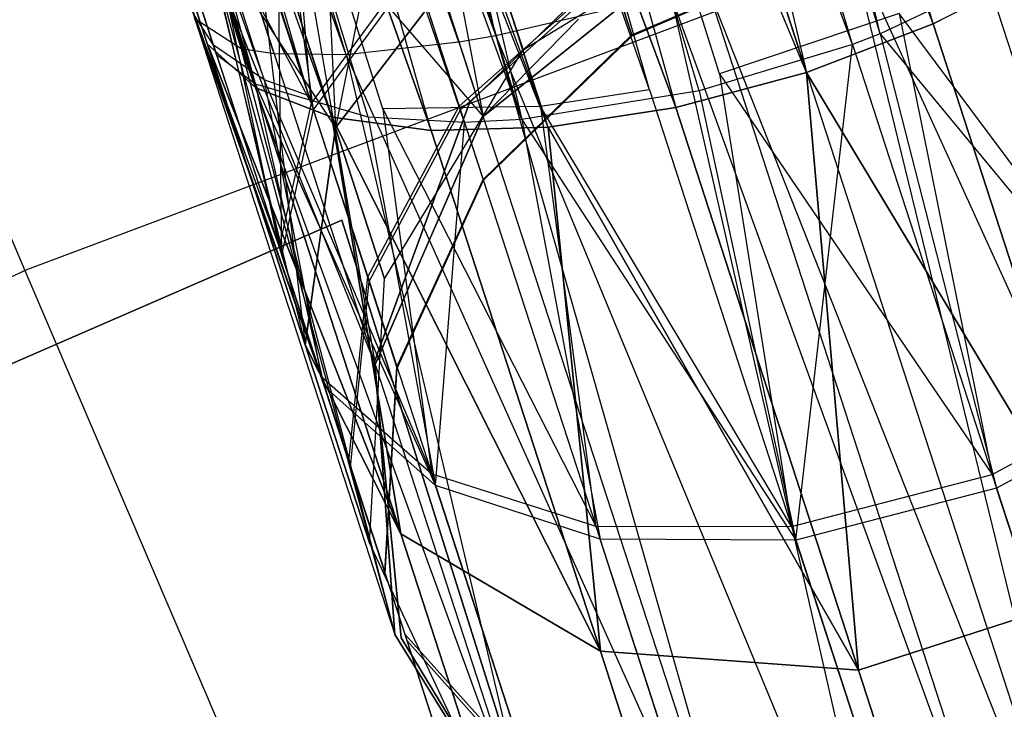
# Model space of a CAD drawing. Extents: x 0.3 to 7.1, y -3.38 to 3.38.
# Tile 260 of 604: x 3.07 to 3.25, y 1.38 to 1.5. Entities that reach past the tile are written whole.
import ezdxf

# ---------------------------------------------------------------- set-up
doc = ezdxf.new("R2010")
doc.units = 0
doc.header["$LTSCALE"] = 2.54
doc.layers.get('0').update_dxf_attribs({"linetype": 'CONTINUOUS'})

# ---------------------------------------------------------------- blocks, each defined once
blk = doc.blocks.new('SINGLES_AVVSTL_STL')
at = {"color": 0}
for p, q in [((3.10449, 1.50014, 20.15262), (2.93099, 2.03413, 19.8057)), ((3.10449, 1.50014, 20.53625), (2.93099, 2.03413, 20.88316)), ((3.12653, 1.48724, 20.11213), (2.93099, 2.03413, 19.8057)), ((3.12653, 1.48724, 20.11213), (2.93099, 2.03413, 19.8057)), ((3.11306, 1.49243, 20.13144), (2.93099, 2.03413, 19.8057)), ((3.10449, 1.50014, 20.15262), (2.93099, 2.03413, 19.8057)), ((3.11306, 1.49243, 20.13144), (2.93099, 2.03413, 19.8057)), ((2.93099, 2.03413, 20.88316), (3.11306, 1.49243, 20.55742)), ((3.10449, 1.50014, 20.53625), (2.93099, 2.03413, 20.88316)), ((2.93099, 2.03413, 20.88316), (3.11306, 1.49243, 20.55742)), ((3.23287, 1.50373, 20.07569), (3.08421, 2.03419, 19.74558)), ((3.23287, 1.50373, 20.07569), (3.08421, 2.03419, 19.74558)), ((3.23287, 1.50373, 20.61318), (3.08421, 2.03419, 20.94329)), ((3.08421, 2.03419, 20.94329), (3.21049, 1.49516, 20.61581)), ((3.23287, 1.50373, 20.61318), (3.08421, 2.03419, 20.94329)), ((3.08421, 2.03419, 20.94329), (3.21049, 1.49516, 20.61581)), ((3.1026, 1.50375, 54.53752), (2.93328, 2.0285, 54.22159)), ((3.1026, 1.50375, 54.53752), (2.93328, 2.0285, 54.22159)), ((3.11452, 1.49382, 54.94752), (2.94755, 2.01752, 55.29501)), ((3.11452, 1.49382, 54.94752), (2.94755, 2.01752, 55.29501)), ((3.12244, 1.491, 54.95919), (2.94755, 2.01752, 55.29501)), ((3.12244, 1.491, 54.95919), (2.94755, 2.01752, 55.29501)), ((3.22353, 1.50198, 54.44963), (3.09769, 2.01824, 54.14302)), ((3.22353, 1.50198, 54.44963), (3.09769, 2.01824, 54.14302)), ((3.16478, 1.48544, 20.08342), (2.95568, 2.01306, 19.77053)), ((3.14411, 1.48487, 20.09581), (2.95568, 2.01306, 19.77053)), ((3.16478, 1.48544, 20.08342), (2.95568, 2.01306, 19.77053)), ((3.14411, 1.48487, 20.09581), (2.95568, 2.01306, 19.77053)), ((3.12653, 1.48724, 20.11213), (2.95568, 2.01306, 19.77053)), ((3.12653, 1.48724, 20.11213), (2.95568, 2.01306, 19.77053)), ((2.95568, 2.01306, 20.91834), (3.14411, 1.48487, 20.59306)), ((3.11306, 1.49243, 20.55742), (2.95568, 2.01306, 20.91834)), ((3.11306, 1.49243, 20.55742), (2.95568, 2.01306, 20.91834)), ((3.12653, 1.48724, 20.57673), (2.95568, 2.01306, 20.91834)), ((3.12653, 1.48724, 20.57673), (2.95568, 2.01306, 20.91834)), ((2.95568, 2.01306, 20.91834), (3.14411, 1.48487, 20.59306)), ((3.0422, 2.01309, 19.73658), (3.21049, 1.49516, 20.07306)), ((3.23287, 1.50373, 20.07569), (3.0422, 2.01309, 19.73658)), ((3.23287, 1.50373, 20.07569), (3.0422, 2.01309, 19.73658)), ((3.0422, 2.01309, 19.73658), (3.21049, 1.49516, 20.07306)), ((3.21049, 1.49516, 20.61581), (3.0422, 2.01309, 20.95229)), ((3.0422, 2.01309, 20.95229), (3.18735, 1.48894, 20.61318)), ((3.0422, 2.01309, 20.95229), (3.18735, 1.48894, 20.61318)), ((3.21049, 1.49516, 20.61581), (3.0422, 2.01309, 20.95229)), ((3.11303, 1.49307, 54.50723), (2.93904, 2.01078, 54.19742)), ((3.10612, 1.49828, 54.52325), (2.93904, 2.01078, 54.19742)), ((3.11303, 1.49307, 54.50723), (2.93904, 2.01078, 54.19742)), ((3.10612, 1.49828, 54.52325), (2.93904, 2.01078, 54.19742)), ((3.1026, 1.50375, 54.53752), (2.93904, 2.01078, 54.19742)), ((3.1026, 1.50375, 54.53752), (2.93904, 2.01078, 54.19742)), ((3.19507, 1.49492, 55.00151), (3.03458, 2.01106, 55.337)), ((3.18272, 1.49207, 54.99902), (3.03458, 2.01106, 55.337)), ((3.18272, 1.49207, 54.99902), (3.03458, 2.01106, 55.337)), ((3.19507, 1.49492, 55.00151), (3.03458, 2.01106, 55.337)), ((3.13551, 1.48872, 54.97326), (2.97215, 2.00803, 55.31614)), ((3.12244, 1.491, 54.95919), (2.97215, 2.00803, 55.31614)), ((2.97215, 2.00803, 55.31614), (3.16341, 1.4891, 54.99196)), ((3.12244, 1.491, 54.95919), (2.97215, 2.00803, 55.31614)), ((3.13551, 1.48872, 54.97326), (2.97215, 2.00803, 55.31614)), ((2.97215, 2.00803, 55.31614), (3.16341, 1.4891, 54.99196)), ((3.21049, 1.49516, 20.07306), (2.99582, 2.00547, 19.74558)), ((3.18735, 1.48894, 20.07569), (2.99582, 2.00547, 19.74558)), ((3.21049, 1.49516, 20.07306), (2.99582, 2.00547, 19.74558)), ((3.18735, 1.48894, 20.07569), (2.99582, 2.00547, 19.74558)), ((3.16478, 1.48544, 20.08342), (2.99582, 2.00547, 19.74558)), ((3.16478, 1.48544, 20.08342), (2.99582, 2.00547, 19.74558)), ((2.99582, 2.00547, 20.94329), (3.18735, 1.48894, 20.61318)), ((3.14411, 1.48487, 20.59306), (2.99582, 2.00547, 20.94329)), ((3.14411, 1.48487, 20.59306), (2.99582, 2.00547, 20.94329)), ((3.16478, 1.48544, 20.60545), (2.99582, 2.00547, 20.94329)), ((3.16478, 1.48544, 20.60545), (2.99582, 2.00547, 20.94329)), ((2.99582, 2.00547, 20.94329), (3.18735, 1.48894, 20.61318)), ((3.16341, 1.4891, 54.99196), (3.00214, 2.00584, 55.33057)), ((3.16341, 1.4891, 54.99196), (3.00214, 2.00584, 55.33057)), ((3.18272, 1.49207, 54.99902), (3.00214, 2.00584, 55.33057)), ((3.18272, 1.49207, 54.99902), (3.00214, 2.00584, 55.33057)), ((3.22353, 1.50198, 54.44963), (3.07071, 2.00094, 54.13249)), ((3.22353, 1.50198, 54.44963), (3.07071, 2.00094, 54.13249)), ((3.21859, 1.5001, 54.44905), (3.07071, 2.00094, 54.13249)), ((3.21859, 1.5001, 54.44905), (3.07071, 2.00094, 54.13249)), ((2.95456, 1.99592, 54.17286), (3.11303, 1.49307, 54.50723)), ((2.95456, 1.99592, 54.17286), (3.11303, 1.49307, 54.50723)), ((3.04147, 1.98986, 54.13054), (3.16014, 1.4868, 54.46114)), ((3.21859, 1.5001, 54.44905), (3.04147, 1.98986, 54.13054)), ((3.21859, 1.5001, 54.44905), (3.04147, 1.98986, 54.13054)), ((3.19152, 1.49191, 54.45034), (3.04147, 1.98986, 54.13054)), ((3.19152, 1.49191, 54.45034), (3.04147, 1.98986, 54.13054)), ((3.04147, 1.98986, 54.13054), (3.16014, 1.4868, 54.46114)), ((3.16014, 1.4868, 54.46114), (2.9791, 1.98664, 54.15157)), ((3.16014, 1.4868, 54.46114), (2.9791, 1.98664, 54.15157)), ((3.15, 1.4863, 54.46711), (2.9791, 1.98664, 54.15157)), ((3.15, 1.4863, 54.46711), (2.9791, 1.98664, 54.15157)), ((3.13296, 1.48721, 54.48084), (2.9791, 1.98664, 54.15157)), ((3.11303, 1.49307, 54.50723), (2.9791, 1.98664, 54.15157)), ((3.13296, 1.48721, 54.48084), (2.9791, 1.98664, 54.15157)), ((3.11303, 1.49307, 54.50723), (2.9791, 1.98664, 54.15157)), ((3.16014, 1.4868, 54.46114), (3.00905, 1.98459, 54.13703)), ((3.16014, 1.4868, 54.46114), (3.00905, 1.98459, 54.13703)), ((2.95993, 1.97942, 61.07078), (3.11049, 1.49932, 61.3901)), ((3.12902, 1.49828, 61.36034), (2.95993, 1.97942, 61.07078)), ((3.12902, 1.49828, 61.36034), (2.95993, 1.97942, 61.07078)), ((3.11632, 1.49841, 61.37828), (2.95993, 1.97942, 61.07078)), ((3.11632, 1.49841, 61.37828), (2.95993, 1.97942, 61.07078)), ((2.95993, 1.97942, 61.07078), (3.11049, 1.49932, 61.3901)), ((3.15555, 1.50163, 61.33827), (3.04673, 1.97366, 61.02822)), ((3.15555, 1.50163, 61.33827), (3.04673, 1.97366, 61.02822)), ((3.149, 1.5005, 61.34244), (2.98441, 1.97029, 61.04937)), ((2.98441, 1.97029, 61.04937), (3.15555, 1.50163, 61.33827)), ((3.149, 1.5005, 61.34244), (2.98441, 1.97029, 61.04937)), ((3.12902, 1.49828, 61.36034), (2.98441, 1.97029, 61.04937)), ((3.12902, 1.49828, 61.36034), (2.98441, 1.97029, 61.04937)), ((2.98441, 1.97029, 61.04937), (3.15555, 1.50163, 61.33827)), ((3.15555, 1.50163, 61.33827), (3.01433, 1.96834, 61.03475)), ((3.15555, 1.50163, 61.33827), (3.01433, 1.96834, 61.03475)), ((3.01796, 1.76788, 55.07672), (3.11452, 1.49382, 54.94752)), ((3.10556, 1.49999, 54.92779), (3.01796, 1.76788, 55.07672)), ((3.10556, 1.49999, 54.92779), (3.01796, 1.76788, 55.07672)), ((3.01796, 1.76788, 55.07672), (3.11452, 1.49382, 54.94752)), ((3.01062, 1.60422, 4.98093), (3.07222, 1.4601, 5.1494)), ((3.01062, 1.60422, 4.98093), (3.07222, 1.4601, 5.1494)), ((3.14145, 1.55725, 20.24362), (3.12716, 1.48532, 20.25459)), ((3.14145, 1.55725, 20.24362), (3.12716, 1.48532, 20.25459)), ((3.12439, 1.54556, 20.23123), (3.12716, 1.48532, 20.25459)), ((3.12439, 1.54556, 20.23123), (3.12716, 1.48532, 20.25459)), ((3.12439, 1.54556, 20.45764), (3.12716, 1.48532, 20.43428)), ((3.12439, 1.54556, 20.45764), (3.12716, 1.48532, 20.43428)), ((3.12286, 1.48972, 54.8365), (3.11868, 1.54052, 54.84854)), ((3.12286, 1.48972, 54.8365), (3.11868, 1.54052, 54.84854)), ((3.14351, 1.53856, 61.51116), (3.1533, 1.48734, 61.50702)), ((3.14351, 1.53856, 61.51116), (3.1533, 1.48734, 61.50702)), ((3.11765, 1.4628, 54.58928), (3.11679, 1.53698, 54.59938)), ((3.12325, 1.48852, 54.61491), (3.11679, 1.53698, 54.59938)), ((3.11765, 1.4628, 54.58928), (3.11679, 1.53698, 54.59938)), ((3.12325, 1.48852, 54.61491), (3.11679, 1.53698, 54.59938)), ((3.13758, 1.53566, 61.50701), (3.1533, 1.48734, 61.50702)), ((3.13758, 1.53566, 61.50701), (3.1533, 1.48734, 61.50702)), ((3.12716, 1.48532, 20.25459), (3.11156, 1.53331, 20.2149)), ((3.11156, 1.53331, 20.2149), (3.12178, 1.44693, 20.22652)), ((3.11156, 1.53331, 20.2149), (3.12178, 1.44693, 20.22652)), ((3.12716, 1.48532, 20.25459), (3.11156, 1.53331, 20.2149)), ((3.11156, 1.53331, 20.47396), (3.12716, 1.48532, 20.43428)), ((3.11156, 1.53331, 20.47396), (3.12716, 1.48532, 20.43428)), ((3.10943, 1.53106, 54.86264), (3.12286, 1.48972, 54.8365)), ((3.10943, 1.53106, 54.86264), (3.12286, 1.48972, 54.8365)), ((3.23758, 1.5266, 61.33123), (3.29538, 1.34866, 61.33122)), ((3.23758, 1.5266, 61.33123), (3.29538, 1.34866, 61.33122)), ((3.11717, 1.46427, 54.86239), (3.10466, 1.52416, 54.87433)), ((3.10466, 1.52416, 54.87433), (3.12286, 1.48972, 54.8365)), ((3.10466, 1.52416, 54.87433), (3.12286, 1.48972, 54.8365)), ((3.11717, 1.46427, 54.86239), (3.10466, 1.52416, 54.87433)), ((3.12008, 1.52576, 61.48909), (3.1533, 1.48734, 61.50702)), ((3.12008, 1.52576, 61.48909), (3.1533, 1.48734, 61.50702)), ((3.12008, 1.52576, 61.48909), (3.13419, 1.44346, 61.47119)), ((3.12008, 1.52576, 61.48909), (3.13419, 1.44346, 61.47119)), ((3.16034, 1.49913, 20.31945), (3.20108, 1.52411, 20.32202)), ((3.16034, 1.49913, 20.36942), (3.20108, 1.52411, 20.36685)), ((3.16034, 1.49913, 20.31945), (3.20108, 1.52411, 20.32202)), ((3.16034, 1.49913, 20.36942), (3.20108, 1.52411, 20.36685)), ((3.15085, 1.48979, 61.72336), (3.18597, 1.52389, 61.72336)), ((3.18597, 1.52389, 61.52336), (3.15085, 1.48979, 61.52336)), ((3.18597, 1.52389, 61.52336), (3.15085, 1.48979, 61.52336)), ((3.15085, 1.48979, 61.72336), (3.18597, 1.52389, 61.72336)), ((3.10372, 1.52119, 20.1956), (3.12178, 1.44693, 20.22652)), ((3.10372, 1.52119, 20.1956), (3.12178, 1.44693, 20.22652)), ((3.10372, 1.52119, 20.49327), (3.12178, 1.44693, 20.46236)), ((3.10372, 1.52119, 20.49327), (3.12178, 1.44693, 20.46236)), ((3.10372, 1.52119, 20.49327), (3.12716, 1.48532, 20.43428)), ((3.10372, 1.52119, 20.49327), (3.12716, 1.48532, 20.43428)), ((3.10408, 1.52062, 54.57294), (3.11765, 1.4628, 54.58928)), ((3.10408, 1.52062, 54.57294), (3.11765, 1.4628, 54.58928)), ((3.15359, 1.5199, 20.27451), (3.12716, 1.48532, 20.25459)), ((3.12716, 1.48532, 20.43428), (3.15359, 1.5199, 20.41436)), ((3.15359, 1.5199, 20.27451), (3.12716, 1.48532, 20.25459)), ((3.12716, 1.48532, 20.43428), (3.15359, 1.5199, 20.41436)), ((3.16034, 1.49913, 20.31945), (3.15359, 1.5199, 20.27451)), ((3.15359, 1.5199, 20.41436), (3.16034, 1.49913, 20.36942)), ((3.16034, 1.49913, 20.31945), (3.15359, 1.5199, 20.27451)), ((3.15359, 1.5199, 20.41436), (3.16034, 1.49913, 20.36942)), ((3.21793, 1.51891, 61.32577), (3.26366, 1.33152, 61.32472)), ((3.21793, 1.51891, 61.32577), (3.26366, 1.33152, 61.32472)), ((3.21793, 1.51891, 61.32577), (3.29538, 1.34866, 61.33122)), ((3.21793, 1.51891, 61.32577), (3.29538, 1.34866, 61.33122)), ((3.10988, 1.51823, 61.47117), (3.13419, 1.44346, 61.47119)), ((3.10988, 1.51823, 61.47117), (3.13419, 1.44346, 61.47119)), ((3.19062, 1.51731, 61.75081), (3.1533, 1.48734, 61.75081)), ((3.1533, 1.48734, 61.75081), (3.19062, 1.51731, 61.52399)), ((3.1533, 1.48734, 61.75081), (3.19062, 1.51731, 61.52399)), ((3.19062, 1.51731, 61.75081), (3.1533, 1.48734, 61.75081)), ((3.17957, 1.50178, 54.74108), (3.21333, 1.51627, 54.74056)), ((3.17957, 1.50178, 54.74108), (3.21333, 1.51627, 54.74056)), ((3.17961, 1.50164, 54.7102), (3.21338, 1.51614, 54.71069)), ((3.17961, 1.50164, 54.7102), (3.21338, 1.51614, 54.71069)), ((3.25259, 1.51588, 54.45911), (3.22353, 1.50198, 54.44963)), ((3.25259, 1.51588, 54.45911), (3.22353, 1.50198, 54.44963)), ((3.10103, 1.51395, 54.89408), (3.11717, 1.46427, 54.86239)), ((3.10103, 1.51395, 54.89408), (3.11717, 1.46427, 54.86239)), ((3.10569, 1.51408, 61.45933), (3.13419, 1.44346, 61.47119)), ((3.10569, 1.51408, 61.45933), (3.13419, 1.44346, 61.47119)), ((3.10569, 1.51408, 61.45933), (3.13765, 1.39572, 61.42473)), ((3.10569, 1.51408, 61.45933), (3.13765, 1.39572, 61.42473)), ((3.14091, 1.51429, 54.81598), (3.12286, 1.48972, 54.8365)), ((3.14091, 1.51429, 54.81598), (3.12286, 1.48972, 54.8365)), ((3.14091, 1.51429, 54.81598), (3.14906, 1.4892, 54.78345)), ((3.14091, 1.51429, 54.81598), (3.14906, 1.4892, 54.78345)), ((3.23287, 1.50373, 20.07569), (3.25318, 1.51417, 20.08342)), ((3.25318, 1.51417, 20.60545), (3.23287, 1.50373, 20.61318)), ((3.23287, 1.50373, 20.07569), (3.25318, 1.51417, 20.08342)), ((3.25318, 1.51417, 20.60545), (3.23287, 1.50373, 20.61318)), ((3.10154, 1.51237, 54.5569), (3.11765, 1.4628, 54.58928)), ((3.10154, 1.51237, 54.5569), (3.12519, 1.4396, 54.56178)), ((3.10154, 1.51237, 54.5569), (3.11765, 1.4628, 54.58928)), ((3.10154, 1.51237, 54.5569), (3.12519, 1.4396, 54.56178)), ((3.12325, 1.48852, 54.61491), (3.14123, 1.51331, 54.63523)), ((3.12325, 1.48852, 54.61491), (3.14123, 1.51331, 54.63523)), ((3.14928, 1.48853, 54.66815), (3.14123, 1.51331, 54.63523)), ((3.14928, 1.48853, 54.66815), (3.14123, 1.51331, 54.63523)), ((3.14906, 1.4892, 54.78345), (3.17592, 1.51299, 54.7755)), ((3.14906, 1.4892, 54.78345), (3.17592, 1.51299, 54.7755)), ((3.14928, 1.48853, 54.66815), (3.17611, 1.51241, 54.67592)), ((3.14928, 1.48853, 54.66815), (3.17611, 1.51241, 54.67592)), ((3.17592, 1.51299, 54.7755), (3.17957, 1.50178, 54.74108)), ((3.17592, 1.51299, 54.7755), (3.17957, 1.50178, 54.74108)), ((3.17961, 1.50164, 54.7102), (3.17611, 1.51241, 54.67592)), ((3.17961, 1.50164, 54.7102), (3.17611, 1.51241, 54.67592)), ((3.20562, 1.51017, 5.1494), (3.07222, 1.4601, 5.1494)), ((3.20562, 1.51017, 5.1494), (3.07222, 1.4601, 5.1494)), ((3.19278, 1.51066, 61.32545), (3.25197, 1.32849, 61.32545)), ((3.19278, 1.51066, 61.32545), (3.25197, 1.32849, 61.32545)), ((3.19278, 1.51066, 61.32545), (3.26366, 1.33152, 61.32472)), ((3.19278, 1.51066, 61.32545), (3.26366, 1.33152, 61.32472)), ((3.20562, 1.51017, 5.1494), (3.25812, 1.34857, 5.30457)), ((3.20562, 1.51017, 5.1494), (3.25812, 1.34857, 5.30457)), ((3.12178, 1.44693, 20.22652), (3.10132, 1.50992, 20.17442)), ((3.12178, 1.44693, 20.22652), (3.10132, 1.50992, 20.17442)), ((3.10132, 1.50992, 20.51445), (3.12178, 1.44693, 20.46236)), ((3.10132, 1.50992, 20.51445), (3.12178, 1.44693, 20.46236)), ((3.18643, 1.50884, 61.32648), (3.15555, 1.50163, 61.33827)), ((3.18643, 1.50884, 61.32648), (3.15555, 1.50163, 61.33827)), ((3.18643, 1.50884, 61.32648), (3.22793, 1.32674, 61.33122)), ((3.18643, 1.50884, 61.32648), (3.22793, 1.32674, 61.33122)), ((3.18643, 1.50884, 61.32648), (3.25197, 1.32849, 61.32545)), ((3.18643, 1.50884, 61.32648), (3.25197, 1.32849, 61.32545)), ((3.10139, 1.50743, 54.90861), (3.12461, 1.44137, 54.89016)), ((3.10139, 1.50743, 54.90861), (3.12461, 1.44137, 54.89016)), ((3.10139, 1.50743, 54.90861), (3.11717, 1.46427, 54.86239)), ((3.10139, 1.50743, 54.90861), (3.11717, 1.46427, 54.86239)), ((3.10168, 1.50645, 54.91094), (3.12461, 1.44137, 54.89016)), ((3.10168, 1.50645, 54.91094), (3.12461, 1.44137, 54.89016)), ((3.1019, 1.50588, 54.54262), (3.12519, 1.4396, 54.56178)), ((3.1019, 1.50588, 54.54262), (3.12519, 1.4396, 54.56178)), ((3.12461, 1.44137, 54.89016), (3.10202, 1.5055, 54.91328)), ((3.10556, 1.49999, 54.92779), (3.10202, 1.5055, 54.91328)), ((3.12461, 1.44137, 54.89016), (3.10202, 1.5055, 54.91328)), ((3.10556, 1.49999, 54.92779), (3.10202, 1.5055, 54.91328)), ((3.2269, 1.50556, 55.00088), (3.19507, 1.49492, 55.00151)), ((3.2269, 1.50556, 55.00088), (3.19507, 1.49492, 55.00151)), ((3.27489, 1.4412, 54.94391), (3.2269, 1.50556, 55.00088)), ((3.2269, 1.50556, 55.00088), (3.24331, 1.42402, 54.95151)), ((3.2269, 1.50556, 55.00088), (3.24331, 1.42402, 54.95151)), ((3.27489, 1.4412, 54.94391), (3.2269, 1.50556, 55.00088)), ((3.1026, 1.50375, 54.53752), (3.10221, 1.5048, 54.54008)), ((3.1026, 1.50375, 54.53752), (3.10221, 1.5048, 54.54008)), ((3.12519, 1.4396, 54.56178), (3.10221, 1.5048, 54.54008)), ((3.12519, 1.4396, 54.56178), (3.10221, 1.5048, 54.54008)), ((3.11049, 1.49932, 61.3901), (3.10228, 1.5046, 61.42377)), ((3.10228, 1.5046, 61.42377), (3.13765, 1.39572, 61.42473)), ((3.10228, 1.5046, 61.42377), (3.13765, 1.39572, 61.42473)), ((3.11049, 1.49932, 61.3901), (3.10228, 1.5046, 61.42377)), ((3.1026, 1.50375, 54.53752), (3.12519, 1.4396, 54.56178)), ((3.1026, 1.50375, 54.53752), (3.12519, 1.4396, 54.56178)), ((3.1533, 1.48734, 61.50702), (3.17014, 1.50459, 61.51823)), ((3.1533, 1.48734, 61.50702), (3.17014, 1.50459, 61.51823)), ((3.1533, 1.48734, 61.75081), (3.17014, 1.50459, 61.51823)), ((3.1533, 1.48734, 61.75081), (3.17014, 1.50459, 61.51823)), ((3.21049, 1.49516, 20.07306), (3.23287, 1.50373, 20.07569)), ((3.23287, 1.50373, 20.61318), (3.21049, 1.49516, 20.61581)), ((3.21049, 1.49516, 20.07306), (3.23287, 1.50373, 20.07569)), ((3.23287, 1.50373, 20.61318), (3.21049, 1.49516, 20.61581)), ((3.26522, 1.40417, 20.15803), (3.23287, 1.50373, 20.07569)), ((3.26522, 1.40417, 20.15803), (3.23287, 1.50373, 20.07569)), ((3.23287, 1.50373, 20.61318), (3.26522, 1.40417, 20.53083)), ((3.23287, 1.50373, 20.61318), (3.26522, 1.40417, 20.53083)), ((3.15555, 1.50163, 61.33827), (3.149, 1.5005, 61.34244)), ((3.15555, 1.50163, 61.33827), (3.149, 1.5005, 61.34244)), ((3.15328, 1.47622, 54.74359), (3.17957, 1.50178, 54.74108)), ((3.15328, 1.47622, 54.74359), (3.17957, 1.50178, 54.74108)), ((3.15333, 1.47606, 54.70784), (3.17961, 1.50164, 54.7102)), ((3.15333, 1.47606, 54.70784), (3.17961, 1.50164, 54.7102)), ((3.15555, 1.50163, 61.33827), (3.20416, 1.3308, 61.34243)), ((3.15555, 1.50163, 61.33827), (3.20416, 1.3308, 61.34243)), ((3.15555, 1.50163, 61.33827), (3.22793, 1.32674, 61.33122)), ((3.15555, 1.50163, 61.33827), (3.22793, 1.32674, 61.33122)), ((3.17957, 1.50178, 54.74108), (3.17961, 1.50164, 54.7102)), ((3.17957, 1.50178, 54.74108), (3.17961, 1.50164, 54.7102)), ((3.22353, 1.50198, 54.44963), (3.21859, 1.5001, 54.44905)), ((3.22353, 1.50198, 54.44963), (3.21859, 1.5001, 54.44905)), ((3.22353, 1.50198, 54.44963), (3.2441, 1.42159, 54.50104)), ((3.22353, 1.50198, 54.44963), (3.2441, 1.42159, 54.50104)), ((3.22353, 1.50198, 54.44963), (3.27565, 1.43886, 54.50856)), ((3.22353, 1.50198, 54.44963), (3.27565, 1.43886, 54.50856)), ((3.1387, 1.41353, 20.1967), (3.10449, 1.50014, 20.15262)), ((3.10449, 1.50014, 20.15262), (3.11306, 1.49243, 20.13144)), ((3.1387, 1.41353, 20.1967), (3.10449, 1.50014, 20.15262)), ((3.12178, 1.44693, 20.22652), (3.10449, 1.50014, 20.15262)), ((3.12178, 1.44693, 20.22652), (3.10449, 1.50014, 20.15262)), ((3.11306, 1.49243, 20.55742), (3.10449, 1.50014, 20.53625)), ((3.10449, 1.50014, 20.53625), (3.1387, 1.41353, 20.49216)), ((3.10449, 1.50014, 20.53625), (3.1387, 1.41353, 20.49216)), ((3.10449, 1.50014, 20.53625), (3.12178, 1.44693, 20.46236)), ((3.10449, 1.50014, 20.53625), (3.12178, 1.44693, 20.46236)), ((3.10449, 1.50014, 20.15262), (3.11306, 1.49243, 20.13144)), ((3.11306, 1.49243, 20.55742), (3.10449, 1.50014, 20.53625)), ((3.11452, 1.49382, 54.94752), (3.10556, 1.49999, 54.92779)), ((3.10556, 1.49999, 54.92779), (3.12461, 1.44137, 54.89016)), ((3.10556, 1.49999, 54.92779), (3.12461, 1.44137, 54.89016)), ((3.11452, 1.49382, 54.94752), (3.10556, 1.49999, 54.92779)), ((3.149, 1.5005, 61.34244), (3.12902, 1.49828, 61.36034)), ((3.149, 1.5005, 61.34244), (3.12902, 1.49828, 61.36034)), ((3.149, 1.5005, 61.34244), (3.20416, 1.3308, 61.34243)), ((3.149, 1.5005, 61.34244), (3.20416, 1.3308, 61.34243)), ((3.21859, 1.5001, 54.44905), (3.19152, 1.49191, 54.45034)), ((3.21859, 1.5001, 54.44905), (3.19152, 1.49191, 54.45034)), ((3.2086, 1.41242, 54.50357), (3.21859, 1.5001, 54.44905)), ((3.2086, 1.41242, 54.50357), (3.21859, 1.5001, 54.44905)), ((3.21859, 1.5001, 54.44905), (3.2441, 1.42159, 54.50104)), ((3.21859, 1.5001, 54.44905), (3.2441, 1.42159, 54.50104)), ((3.11303, 1.49307, 54.50723), (3.10612, 1.49828, 54.52325)), ((3.10612, 1.49828, 54.52325), (3.12519, 1.4396, 54.56178)), ((3.10612, 1.49828, 54.52325), (3.12519, 1.4396, 54.56178)), ((3.11303, 1.49307, 54.50723), (3.10612, 1.49828, 54.52325)), ((3.11632, 1.49841, 61.37828), (3.11049, 1.49932, 61.3901)), ((3.11049, 1.49932, 61.3901), (3.13765, 1.39572, 61.42473)), ((3.11049, 1.49932, 61.3901), (3.13765, 1.39572, 61.42473)), ((3.11049, 1.49932, 61.3901), (3.16291, 1.35507, 61.37825)), ((3.11632, 1.49841, 61.37828), (3.11049, 1.49932, 61.3901)), ((3.11049, 1.49932, 61.3901), (3.16291, 1.35507, 61.37825)), ((3.12902, 1.49828, 61.36034), (3.11632, 1.49841, 61.37828)), ((3.11632, 1.49841, 61.37828), (3.16291, 1.35507, 61.37825)), ((3.11632, 1.49841, 61.37828), (3.16291, 1.35507, 61.37825)), ((3.12902, 1.49828, 61.36034), (3.11632, 1.49841, 61.37828)), ((3.12902, 1.49828, 61.36034), (3.16291, 1.35507, 61.37825)), ((3.12902, 1.49828, 61.36034), (3.16291, 1.35507, 61.37825)), ((3.12902, 1.49828, 61.36034), (3.20416, 1.3308, 61.34243)), ((3.12902, 1.49828, 61.36034), (3.20416, 1.3308, 61.34243)), ((3.13582, 1.45864, 20.31234), (3.16034, 1.49913, 20.31945)), ((3.13582, 1.45864, 20.37653), (3.16034, 1.49913, 20.36942)), ((3.13582, 1.45864, 20.31234), (3.16034, 1.49913, 20.31945)), ((3.13582, 1.45864, 20.37653), (3.16034, 1.49913, 20.36942)), ((3.16034, 1.49913, 20.36942), (3.16034, 1.49913, 20.31945)), ((3.16034, 1.49913, 20.36942), (3.16034, 1.49913, 20.31945)), ((3.18735, 1.48894, 20.07569), (3.21049, 1.49516, 20.07306)), ((3.21049, 1.49516, 20.61581), (3.18735, 1.48894, 20.61318)), ((3.18735, 1.48894, 20.07569), (3.21049, 1.49516, 20.07306)), ((3.21049, 1.49516, 20.61581), (3.18735, 1.48894, 20.61318)), ((3.19507, 1.49492, 55.00151), (3.24331, 1.42402, 54.95151)), ((3.19507, 1.49492, 55.00151), (3.24331, 1.42402, 54.95151)), ((3.19507, 1.49492, 55.00151), (3.20782, 1.41482, 54.94895)), ((3.19507, 1.49492, 55.00151), (3.20782, 1.41482, 54.94895)), ((3.26522, 1.40417, 20.15803), (3.21049, 1.49516, 20.07306)), ((3.26522, 1.40417, 20.15803), (3.21049, 1.49516, 20.07306)), ((3.2197, 1.38938, 20.15803), (3.21049, 1.49516, 20.07306)), ((3.2197, 1.38938, 20.15803), (3.21049, 1.49516, 20.07306)), ((3.21049, 1.49516, 20.61581), (3.26522, 1.40417, 20.53083)), ((3.21049, 1.49516, 20.61581), (3.26522, 1.40417, 20.53083)), ((3.21049, 1.49516, 20.61581), (3.2197, 1.38938, 20.53083)), ((3.21049, 1.49516, 20.61581), (3.2197, 1.38938, 20.53083)), ((3.13296, 1.48721, 54.48084), (3.11303, 1.49307, 54.50723)), ((3.12519, 1.4396, 54.56178), (3.11303, 1.49307, 54.50723)), ((3.11303, 1.49307, 54.50723), (3.14484, 1.42208, 54.53615)), ((3.11303, 1.49307, 54.50723), (3.14484, 1.42208, 54.53615)), ((3.13296, 1.48721, 54.48084), (3.11303, 1.49307, 54.50723)), ((3.12519, 1.4396, 54.56178), (3.11303, 1.49307, 54.50723)), ((3.14417, 1.42413, 54.91605), (3.11452, 1.49382, 54.94752)), ((3.11452, 1.49382, 54.94752), (3.12461, 1.44137, 54.89016)), ((3.11452, 1.49382, 54.94752), (3.12461, 1.44137, 54.89016)), ((3.12244, 1.491, 54.95919), (3.11452, 1.49382, 54.94752)), ((3.14417, 1.42413, 54.91605), (3.11452, 1.49382, 54.94752)), ((3.12244, 1.491, 54.95919), (3.11452, 1.49382, 54.94752)), ((3.1387, 1.41353, 20.1967), (3.11306, 1.49243, 20.13144)), ((3.11306, 1.49243, 20.13144), (3.12653, 1.48724, 20.11213)), ((3.1387, 1.41353, 20.1967), (3.11306, 1.49243, 20.13144)), ((3.12653, 1.48724, 20.57673), (3.11306, 1.49243, 20.55742)), ((3.11306, 1.49243, 20.55742), (3.1387, 1.41353, 20.49216)), ((3.11306, 1.49243, 20.55742), (3.1387, 1.41353, 20.49216)), ((3.11306, 1.49243, 20.13144), (3.12653, 1.48724, 20.11213)), ((3.12653, 1.48724, 20.57673), (3.11306, 1.49243, 20.55742)), ((3.12244, 1.491, 54.95919), (3.14417, 1.42413, 54.91605)), ((3.12244, 1.491, 54.95919), (3.14417, 1.42413, 54.91605)), ((3.19152, 1.49191, 54.45034), (3.16014, 1.4868, 54.46114)), ((3.19152, 1.49191, 54.45034), (3.16014, 1.4868, 54.46114)), ((3.18272, 1.49207, 54.99902), (3.16341, 1.4891, 54.99196)), ((3.18272, 1.49207, 54.99902), (3.16341, 1.4891, 54.99196)), ((3.18272, 1.49207, 54.99902), (3.20782, 1.41482, 54.94895)), ((3.18272, 1.49207, 54.99902), (3.20782, 1.41482, 54.94895)), ((3.19152, 1.49191, 54.45034), (3.2086, 1.41242, 54.50357)), ((3.19152, 1.49191, 54.45034), (3.2086, 1.41242, 54.50357)), ((3.12286, 1.48972, 54.8365), (3.11717, 1.46427, 54.86239)), ((3.12286, 1.48972, 54.8365), (3.11717, 1.46427, 54.86239)), ((3.12286, 1.48972, 54.8365), (3.13286, 1.45896, 54.79662)), ((3.12286, 1.48972, 54.8365), (3.13286, 1.45896, 54.79662)), ((3.134, 1.44382, 61.72336), (3.15085, 1.48979, 61.72336)), ((3.15085, 1.48979, 61.52336), (3.134, 1.44382, 61.52336)), ((3.15085, 1.48979, 61.52336), (3.134, 1.44382, 61.52336)), ((3.134, 1.44382, 61.72336), (3.15085, 1.48979, 61.72336)), ((3.15085, 1.48979, 61.52336), (3.15085, 1.48979, 61.72336)), ((3.15085, 1.48979, 61.52336), (3.15085, 1.48979, 61.72336)), ((3.11765, 1.4628, 54.58928), (3.12325, 1.48852, 54.61491)), ((3.11765, 1.4628, 54.58928), (3.12325, 1.48852, 54.61491)), ((3.13312, 1.45815, 54.65527), (3.12325, 1.48852, 54.61491)), ((3.13312, 1.45815, 54.65527), (3.12325, 1.48852, 54.61491)), ((3.13286, 1.45896, 54.79662), (3.14906, 1.4892, 54.78345)), ((3.13286, 1.45896, 54.79662), (3.14906, 1.4892, 54.78345)), ((3.13312, 1.45815, 54.65527), (3.14928, 1.48853, 54.66815)), ((3.13312, 1.45815, 54.65527), (3.14928, 1.48853, 54.66815)), ((3.16341, 1.4891, 54.99196), (3.13551, 1.48872, 54.97326)), ((3.16341, 1.4891, 54.99196), (3.13551, 1.48872, 54.97326)), ((3.13551, 1.48872, 54.97326), (3.17322, 1.41486, 54.93658)), ((3.13551, 1.48872, 54.97326), (3.17322, 1.41486, 54.93658)), ((3.13551, 1.48872, 54.97326), (3.14417, 1.42413, 54.91605)), ((3.13551, 1.48872, 54.97326), (3.14417, 1.42413, 54.91605)), ((3.14906, 1.4892, 54.78345), (3.15328, 1.47622, 54.74359)), ((3.14906, 1.4892, 54.78345), (3.15328, 1.47622, 54.74359)), ((3.15333, 1.47606, 54.70784), (3.14928, 1.48853, 54.66815)), ((3.15333, 1.47606, 54.70784), (3.14928, 1.48853, 54.66815)), ((3.20782, 1.41482, 54.94895), (3.16341, 1.4891, 54.99196)), ((3.16341, 1.4891, 54.99196), (3.17322, 1.41486, 54.93658)), ((3.16341, 1.4891, 54.99196), (3.17322, 1.41486, 54.93658)), ((3.20782, 1.41482, 54.94895), (3.16341, 1.4891, 54.99196)), ((3.16478, 1.48544, 20.08342), (3.18735, 1.48894, 20.07569)), ((3.18735, 1.48894, 20.61318), (3.16478, 1.48544, 20.60545)), ((3.16478, 1.48544, 20.08342), (3.18735, 1.48894, 20.07569)), ((3.18735, 1.48894, 20.61318), (3.16478, 1.48544, 20.60545)), ((3.2197, 1.38938, 20.15803), (3.18735, 1.48894, 20.07569)), ((3.2197, 1.38938, 20.15803), (3.18735, 1.48894, 20.07569)), ((3.18735, 1.48894, 20.61318), (3.2197, 1.38938, 20.53083)), ((3.18735, 1.48894, 20.61318), (3.2197, 1.38938, 20.53083)), ((3.17404, 1.39276, 20.17199), (3.12653, 1.48724, 20.11213)), ((3.12653, 1.48724, 20.11213), (3.14411, 1.48487, 20.09581)), ((3.17404, 1.39276, 20.17199), (3.12653, 1.48724, 20.11213)), ((3.1387, 1.41353, 20.1967), (3.12653, 1.48724, 20.11213)), ((3.1387, 1.41353, 20.1967), (3.12653, 1.48724, 20.11213)), ((3.14411, 1.48487, 20.59306), (3.12653, 1.48724, 20.57673)), ((3.12653, 1.48724, 20.57673), (3.17404, 1.39276, 20.51688)), ((3.12653, 1.48724, 20.57673), (3.17404, 1.39276, 20.51688)), ((3.12653, 1.48724, 20.57673), (3.1387, 1.41353, 20.49216)), ((3.12653, 1.48724, 20.57673), (3.1387, 1.41353, 20.49216)), ((3.12653, 1.48724, 20.11213), (3.14411, 1.48487, 20.09581)), ((3.14411, 1.48487, 20.59306), (3.12653, 1.48724, 20.57673)), ((3.15, 1.4863, 54.46711), (3.13296, 1.48721, 54.48084)), ((3.13296, 1.48721, 54.48084), (3.14484, 1.42208, 54.53615)), ((3.13296, 1.48721, 54.48084), (3.14484, 1.42208, 54.53615)), ((3.15, 1.4863, 54.46711), (3.13296, 1.48721, 54.48084)), ((3.1533, 1.48734, 61.75081), (3.13419, 1.44346, 61.75081)), ((3.13419, 1.44346, 61.47119), (3.1533, 1.48734, 61.50702)), ((3.13419, 1.44346, 61.47119), (3.1533, 1.48734, 61.50702)), ((3.1533, 1.48734, 61.75081), (3.13419, 1.44346, 61.75081)), ((3.14484, 1.42208, 54.53615), (3.15, 1.4863, 54.46711)), ((3.14484, 1.42208, 54.53615), (3.15, 1.4863, 54.46711)), ((3.16014, 1.4868, 54.46114), (3.15, 1.4863, 54.46711)), ((3.16014, 1.4868, 54.46114), (3.15, 1.4863, 54.46711)), ((3.15, 1.4863, 54.46711), (3.17395, 1.41259, 54.51583)), ((3.15, 1.4863, 54.46711), (3.17395, 1.41259, 54.51583)), ((3.1533, 1.48734, 61.50702), (3.1533, 1.48734, 61.75081)), ((3.1533, 1.48734, 61.50702), (3.1533, 1.48734, 61.75081)), ((3.16014, 1.4868, 54.46114), (3.17395, 1.41259, 54.51583)), ((3.16014, 1.4868, 54.46114), (3.17395, 1.41259, 54.51583)), ((3.16014, 1.4868, 54.46114), (3.2086, 1.41242, 54.50357)), ((3.16014, 1.4868, 54.46114), (3.2086, 1.41242, 54.50357)), ((3.12178, 1.44693, 20.22652), (3.12716, 1.48532, 20.25459)), ((3.12716, 1.48532, 20.43428), (3.12178, 1.44693, 20.46236)), ((3.12178, 1.44693, 20.22652), (3.12716, 1.48532, 20.25459)), ((3.12716, 1.48532, 20.43428), (3.12178, 1.44693, 20.46236)), ((3.13582, 1.45864, 20.31234), (3.12716, 1.48532, 20.25459)), ((3.13582, 1.45864, 20.31234), (3.12716, 1.48532, 20.25459)), ((3.12716, 1.48532, 20.43428), (3.13582, 1.45864, 20.37653)), ((3.12716, 1.48532, 20.43428), (3.13582, 1.45864, 20.37653)), ((3.14411, 1.48487, 20.09581), (3.16478, 1.48544, 20.08342)), ((3.16478, 1.48544, 20.60545), (3.14411, 1.48487, 20.59306)), ((3.14411, 1.48487, 20.09581), (3.16478, 1.48544, 20.08342)), ((3.16478, 1.48544, 20.60545), (3.14411, 1.48487, 20.59306)), ((3.17404, 1.39276, 20.17199), (3.14411, 1.48487, 20.09581)), ((3.17404, 1.39276, 20.17199), (3.14411, 1.48487, 20.09581)), ((3.14411, 1.48487, 20.59306), (3.17404, 1.39276, 20.51688)), ((3.14411, 1.48487, 20.59306), (3.17404, 1.39276, 20.51688)), ((3.2197, 1.38938, 20.15803), (3.16478, 1.48544, 20.08342)), ((3.2197, 1.38938, 20.15803), (3.16478, 1.48544, 20.08342)), ((3.17404, 1.39276, 20.17199), (3.16478, 1.48544, 20.08342)), ((3.17404, 1.39276, 20.17199), (3.16478, 1.48544, 20.08342)), ((3.16478, 1.48544, 20.60545), (3.2197, 1.38938, 20.53083)), ((3.16478, 1.48544, 20.60545), (3.2197, 1.38938, 20.53083)), ((3.16478, 1.48544, 20.60545), (3.17404, 1.39276, 20.51688)), ((3.16478, 1.48544, 20.60545), (3.17404, 1.39276, 20.51688)), ((3.13803, 1.44305, 54.74775), (3.15328, 1.47622, 54.74359)), ((3.13803, 1.44305, 54.74775), (3.15328, 1.47622, 54.74359)), ((3.13809, 1.44285, 54.70392), (3.15333, 1.47606, 54.70784)), ((3.13809, 1.44285, 54.70392), (3.15333, 1.47606, 54.70784)), ((3.15328, 1.47622, 54.74359), (3.15333, 1.47606, 54.70784)), ((3.15328, 1.47622, 54.74359), (3.15333, 1.47606, 54.70784)), ((3.12827, 1.46901, 54.63894), (3.00933, 1.41729, 54.63894)), ((3.00933, 1.41729, 54.83894), (3.12827, 1.46901, 54.83894)), ((3.00933, 1.41729, 54.83894), (3.12827, 1.46901, 54.83894)), ((3.12827, 1.46901, 54.63894), (3.00933, 1.41729, 54.63894)), ((3.12827, 1.469, 20.27364), (3.00933, 1.41729, 20.27364)), ((3.00933, 1.41729, 20.47364), (3.12827, 1.469, 20.47364)), ((3.00933, 1.41729, 20.47364), (3.12827, 1.469, 20.47364)), ((3.12827, 1.469, 20.27364), (3.00933, 1.41729, 20.27364)), ((3.12827, 1.46901, 54.83894), (3.12827, 1.46901, 54.63894)), ((3.15688, 1.37826, 54.83894), (3.12827, 1.46901, 54.83894)), ((3.12827, 1.46901, 54.63894), (3.15688, 1.37826, 54.63894)), ((3.12827, 1.46901, 54.63894), (3.15688, 1.37826, 54.63894)), ((3.12827, 1.46901, 54.83894), (3.12827, 1.46901, 54.63894)), ((3.15688, 1.37826, 54.83894), (3.12827, 1.46901, 54.83894)), ((3.12827, 1.469, 20.47364), (3.12827, 1.469, 20.27364)), ((3.15688, 1.37826, 20.47364), (3.12827, 1.469, 20.47364)), ((3.12827, 1.469, 20.27364), (3.15688, 1.37826, 20.27364)), ((3.12827, 1.469, 20.27364), (3.15688, 1.37826, 20.27364)), ((3.12827, 1.469, 20.47364), (3.12827, 1.469, 20.27364)), ((3.15688, 1.37826, 20.47364), (3.12827, 1.469, 20.47364)), ((3.11717, 1.46427, 54.86239), (3.12461, 1.44137, 54.89016)), ((3.11717, 1.46427, 54.86239), (3.12461, 1.44137, 54.89016)), ((3.11717, 1.46427, 54.86239), (3.12949, 1.42636, 54.81324)), ((3.11717, 1.46427, 54.86239), (3.12949, 1.42636, 54.81324)), ((3.12982, 1.42535, 54.63901), (3.11765, 1.4628, 54.58928)), ((3.12982, 1.42535, 54.63901), (3.11765, 1.4628, 54.58928)), ((3.07222, 1.4601, 5.1494), (2.94385, 1.39828, 5.1494)), ((3.07222, 1.4601, 5.1494), (2.94385, 1.39828, 5.1494)), ((3.07222, 1.4601, 5.1494), (3.139, 1.30386, 5.30457)), ((3.07222, 1.4601, 5.1494), (3.139, 1.30386, 5.30457)), ((3.12949, 1.42636, 54.81324), (3.13286, 1.45896, 54.79662)), ((3.12949, 1.42636, 54.81324), (3.13286, 1.45896, 54.79662)), ((3.12982, 1.42535, 54.63901), (3.13312, 1.45815, 54.65527)), ((3.12982, 1.42535, 54.63901), (3.13312, 1.45815, 54.65527)), ((3.13286, 1.45896, 54.79662), (3.13803, 1.44305, 54.74775)), ((3.13286, 1.45896, 54.79662), (3.13803, 1.44305, 54.74775)), ((3.13809, 1.44285, 54.70392), (3.13312, 1.45815, 54.65527)), ((3.13809, 1.44285, 54.70392), (3.13312, 1.45815, 54.65527)), ((3.13316, 1.41192, 20.30231), (3.13582, 1.45864, 20.31234)), ((3.13316, 1.41192, 20.38656), (3.13582, 1.45864, 20.37653)), ((3.13316, 1.41192, 20.30231), (3.13582, 1.45864, 20.31234)), ((3.13316, 1.41192, 20.38656), (3.13582, 1.45864, 20.37653)), ((3.13582, 1.45864, 20.37653), (3.13582, 1.45864, 20.31234)), ((3.13582, 1.45864, 20.37653), (3.13582, 1.45864, 20.31234)), ((3.1387, 1.41353, 20.1967), (3.12178, 1.44693, 20.22652)), ((3.12178, 1.44693, 20.46236), (3.1387, 1.41353, 20.49216)), ((3.13316, 1.41192, 20.30231), (3.12178, 1.44693, 20.22652)), ((3.1387, 1.41353, 20.1967), (3.12178, 1.44693, 20.22652)), ((3.13316, 1.41192, 20.30231), (3.12178, 1.44693, 20.22652)), ((3.12178, 1.44693, 20.46236), (3.1387, 1.41353, 20.49216)), ((3.12178, 1.44693, 20.46236), (3.13316, 1.41192, 20.38656)), ((3.12178, 1.44693, 20.46236), (3.13316, 1.41192, 20.38656)), ((3.13877, 1.3951, 61.72336), (3.134, 1.44382, 61.72336)), ((3.134, 1.44382, 61.52336), (3.13877, 1.3951, 61.52336)), ((3.134, 1.44382, 61.52336), (3.13877, 1.3951, 61.52336)), ((3.134, 1.44382, 61.52336), (3.134, 1.44382, 61.72336)), ((3.13877, 1.3951, 61.72336), (3.134, 1.44382, 61.72336)), ((3.134, 1.44382, 61.52336), (3.134, 1.44382, 61.72336)), ((3.13419, 1.44346, 61.75081), (3.13765, 1.39572, 61.75081)), ((3.13765, 1.39572, 61.42473), (3.13419, 1.44346, 61.47119)), ((3.13419, 1.44346, 61.47119), (3.13419, 1.44346, 61.75081)), ((3.13765, 1.39572, 61.42473), (3.13419, 1.44346, 61.47119)), ((3.13419, 1.44346, 61.75081), (3.13765, 1.39572, 61.75081)), ((3.13419, 1.44346, 61.47119), (3.13419, 1.44346, 61.75081)), ((3.13586, 1.40674, 54.75301), (3.13803, 1.44305, 54.74775)), ((3.13586, 1.40674, 54.75301), (3.13803, 1.44305, 54.74775)), ((3.13594, 1.4065, 54.69898), (3.13809, 1.44285, 54.70392)), ((3.13594, 1.4065, 54.69898), (3.13809, 1.44285, 54.70392)), ((3.13803, 1.44305, 54.74775), (3.13809, 1.44285, 54.70392)), ((3.13803, 1.44305, 54.74775), (3.13809, 1.44285, 54.70392)), ((3.12461, 1.44137, 54.89016), (3.14417, 1.42413, 54.91605)), ((3.12461, 1.44137, 54.89016), (3.14417, 1.42413, 54.91605)), ((3.12461, 1.44137, 54.89016), (3.13942, 1.3958, 54.83106)), ((3.12461, 1.44137, 54.89016), (3.13942, 1.3958, 54.83106)), ((3.24331, 1.42402, 54.95151), (3.27489, 1.4412, 54.94391)), ((3.24331, 1.42402, 54.95151), (3.27489, 1.4412, 54.94391)), ((3.14484, 1.42208, 54.53615), (3.12519, 1.4396, 54.56178)), ((3.13981, 1.39459, 54.62158), (3.12519, 1.4396, 54.56178)), ((3.14484, 1.42208, 54.53615), (3.12519, 1.4396, 54.56178)), ((3.13981, 1.39459, 54.62158), (3.12519, 1.4396, 54.56178)), ((3.27565, 1.43886, 54.50856), (3.2441, 1.42159, 54.50104)), ((3.27565, 1.43886, 54.50856), (3.2441, 1.42159, 54.50104)), ((3.12949, 1.42636, 54.81324), (3.13586, 1.40674, 54.75301)), ((3.12949, 1.42636, 54.81324), (3.13586, 1.40674, 54.75301)), ((3.13594, 1.4065, 54.69898), (3.12982, 1.42535, 54.63901)), ((3.13594, 1.4065, 54.69898), (3.12982, 1.42535, 54.63901)), ((3.14417, 1.42413, 54.91605), (3.17322, 1.41486, 54.93658)), ((3.14417, 1.42413, 54.91605), (3.17322, 1.41486, 54.93658)), ((3.14417, 1.42413, 54.91605), (3.16131, 1.3714, 54.84768)), ((3.14417, 1.42413, 54.91605), (3.16131, 1.3714, 54.84768)), ((3.20782, 1.41482, 54.94895), (3.24331, 1.42402, 54.95151)), ((3.20782, 1.41482, 54.94895), (3.24331, 1.42402, 54.95151)), ((3.24331, 1.42402, 54.95151), (3.26362, 1.36149, 54.87044)), ((3.24331, 1.42402, 54.95151), (3.26362, 1.36149, 54.87044)), ((3.17395, 1.41259, 54.51583), (3.14484, 1.42208, 54.53615)), ((3.16176, 1.37, 54.60533), (3.14484, 1.42208, 54.53615)), ((3.17395, 1.41259, 54.51583), (3.14484, 1.42208, 54.53615)), ((3.16176, 1.37, 54.60533), (3.14484, 1.42208, 54.53615)), ((3.2441, 1.42159, 54.50104), (3.2086, 1.41242, 54.50357)), ((3.2441, 1.42159, 54.50104), (3.2086, 1.41242, 54.50357)), ((3.26416, 1.35983, 54.58307), (3.2441, 1.42159, 54.50104)), ((3.26416, 1.35983, 54.58307), (3.2441, 1.42159, 54.50104)), ((3.17322, 1.41486, 54.93658), (3.20782, 1.41482, 54.94895)), ((3.17322, 1.41486, 54.93658), (3.20782, 1.41482, 54.94895)), ((3.17322, 1.41486, 54.93658), (3.19219, 1.35646, 54.86085)), ((3.17322, 1.41486, 54.93658), (3.19219, 1.35646, 54.86085)), ((3.20782, 1.41482, 54.94895), (3.22791, 1.353, 54.86879)), ((3.20782, 1.41482, 54.94895), (3.22791, 1.353, 54.86879)), ((3.17404, 1.39276, 20.17199), (3.1387, 1.41353, 20.1967)), ((3.1387, 1.41353, 20.49216), (3.17404, 1.39276, 20.51688)), ((3.15295, 1.36966, 20.29165), (3.1387, 1.41353, 20.1967)), ((3.17404, 1.39276, 20.17199), (3.1387, 1.41353, 20.1967)), ((3.15295, 1.36966, 20.29165), (3.1387, 1.41353, 20.1967)), ((3.1387, 1.41353, 20.49216), (3.17404, 1.39276, 20.51688)), ((3.1387, 1.41353, 20.49216), (3.15295, 1.36966, 20.39721)), ((3.1387, 1.41353, 20.49216), (3.15295, 1.36966, 20.39721)), ((3.15295, 1.36966, 20.29165), (3.13316, 1.41192, 20.30231)), ((3.15295, 1.36966, 20.39721), (3.13316, 1.41192, 20.38656)), ((3.13316, 1.41192, 20.38656), (3.13316, 1.41192, 20.30231)), ((3.15295, 1.36966, 20.29165), (3.13316, 1.41192, 20.30231)), ((3.13316, 1.41192, 20.38656), (3.13316, 1.41192, 20.30231)), ((3.15295, 1.36966, 20.39721), (3.13316, 1.41192, 20.38656)), ((3.2086, 1.41242, 54.50357), (3.17395, 1.41259, 54.51583)), ((3.1927, 1.35491, 54.59245), (3.17395, 1.41259, 54.51583)), ((3.2086, 1.41242, 54.50357), (3.17395, 1.41259, 54.51583)), ((3.1927, 1.35491, 54.59245), (3.17395, 1.41259, 54.51583)), ((3.22844, 1.35136, 54.58468), (3.2086, 1.41242, 54.50357)), ((3.22844, 1.35136, 54.58468), (3.2086, 1.41242, 54.50357)), ((3.13586, 1.40674, 54.75301), (3.13594, 1.4065, 54.69898)), ((3.13586, 1.40674, 54.75301), (3.13594, 1.4065, 54.69898)), ((3.26522, 1.40417, 20.15803), (3.2197, 1.38938, 20.15803)), ((3.2197, 1.38938, 20.53083), (3.26522, 1.40417, 20.53083)), ((3.26522, 1.40417, 20.15803), (3.2197, 1.38938, 20.15803)), ((3.2197, 1.38938, 20.53083), (3.26522, 1.40417, 20.53083)), ((3.13765, 1.39572, 61.75081), (3.16291, 1.35507, 61.75081)), ((3.16291, 1.35507, 61.37825), (3.13765, 1.39572, 61.42473)), ((3.13765, 1.39572, 61.42473), (3.13765, 1.39572, 61.75081)), ((3.16291, 1.35507, 61.37825), (3.13765, 1.39572, 61.42473)), ((3.13765, 1.39572, 61.75081), (3.16291, 1.35507, 61.75081)), ((3.13765, 1.39572, 61.42473), (3.13765, 1.39572, 61.75081)), ((3.16131, 1.3714, 54.84768), (3.13942, 1.3958, 54.83106)), ((3.13942, 1.3958, 54.83106), (3.14709, 1.37221, 54.75864)), ((3.16131, 1.3714, 54.84768), (3.13942, 1.3958, 54.83106)), ((3.13942, 1.3958, 54.83106), (3.14709, 1.37221, 54.75864)), ((3.1642, 1.35327, 61.72336), (3.13877, 1.3951, 61.72336)), ((3.13877, 1.3951, 61.52336), (3.1642, 1.35327, 61.52336)), ((3.13877, 1.3951, 61.52336), (3.1642, 1.35327, 61.52336)), ((3.13877, 1.3951, 61.52336), (3.13877, 1.3951, 61.72336)), ((3.1642, 1.35327, 61.72336), (3.13877, 1.3951, 61.72336)), ((3.13877, 1.3951, 61.52336), (3.13877, 1.3951, 61.72336)), ((3.16176, 1.37, 54.60533), (3.13981, 1.39459, 54.62158)), ((3.14718, 1.37192, 54.69369), (3.13981, 1.39459, 54.62158)), ((3.16176, 1.37, 54.60533), (3.13981, 1.39459, 54.62158)), ((3.14718, 1.37192, 54.69369), (3.13981, 1.39459, 54.62158)), ((3.2197, 1.38938, 20.15803), (3.17404, 1.39276, 20.17199)), ((3.17404, 1.39276, 20.51688), (3.2197, 1.38938, 20.53083)), ((3.19067, 1.34156, 20.28282), (3.17404, 1.39276, 20.17199)), ((3.2197, 1.38938, 20.15803), (3.17404, 1.39276, 20.17199)), ((3.19067, 1.34156, 20.28282), (3.17404, 1.39276, 20.17199)), ((3.17404, 1.39276, 20.51688), (3.2197, 1.38938, 20.53083)), ((3.17404, 1.39276, 20.51688), (3.19067, 1.34156, 20.40604)), ((3.17404, 1.39276, 20.51688), (3.19067, 1.34156, 20.40604)), ((3.23768, 1.33404, 20.27784), (3.2197, 1.38938, 20.15803)), ((3.23768, 1.33404, 20.27784), (3.2197, 1.38938, 20.15803)), ((3.2197, 1.38938, 20.53083), (3.23768, 1.33404, 20.41103)), ((3.2197, 1.38938, 20.53083), (3.23768, 1.33404, 20.41103))]:
    blk.add_line(p, q, dxfattribs=at)

msp = doc.modelspace()

# ---------------------------------------------------------------- block references
at = {"color": 0}
msp.add_blockref('SINGLES_AVVSTL_STL', (0, 0), dxfattribs=at)

doc.saveas('drawing.dxf')
